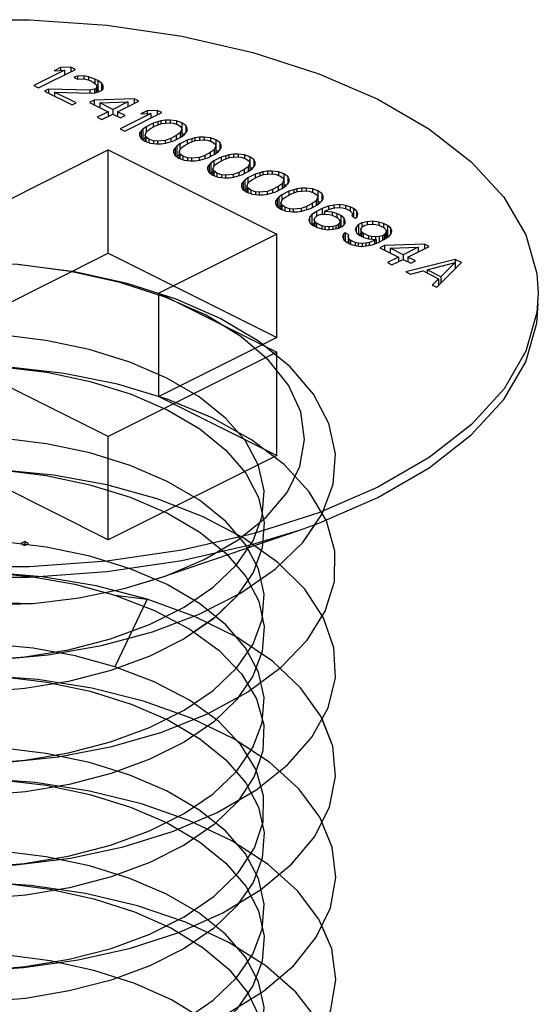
# Paper-space layout '005_EXP_CORICANT_PE_DRAWING_3_1' of a CAD drawing. Header units: millimetres. Extents: x 6 to 413, y 7 to 290.
# Tile 319 of 362: x 222.984 to 223.376, y 247.269 to 248.012. Entities that reach past the tile are written whole.
import ezdxf

# ---------------------------------------------------------------- set-up
doc = ezdxf.new("R2010")
doc.units = ezdxf.units.MM
doc.header["$LTSCALE"] = 23.1
doc.layers.get('0').update_dxf_attribs({"linetype": 'CONTINUOUS'})
doc.layers.add('124100000694A_M3X4P5_C_NI_BL158', color=7, linetype='CONTINUOUS')

# ---------------------------------------------------------------- blocks, each defined once
blk = doc.blocks.new('124100000694A_M3X4P5_C_NI_BL158', base_point=(222.96167, 247.50686))
at = {"layer": '124100000694A_M3X4P5_C_NI_BL158', "color": 7, "linetype": 'Continuous'}
for p, q in [((223.01768, 247.97432), (222.99444, 247.9627)), ((222.99794, 247.96095), (223.02594, 247.97495)), ((223.01477, 247.97636), (223.01001, 247.97398)), ((223.01001, 247.97398), (223.01768, 247.97432)), ((223.02244, 247.9767), (223.01477, 247.97636)), ((223.01477, 247.97636), (223.01477, 247.97419)), ((223.01768, 247.97432), (223.01768, 247.97082)), ((223.02244, 247.9767), (223.02244, 247.9732)), ((223.02594, 247.97495), (223.02244, 247.9767)), ((223.02761, 247.96995), (223.02464, 247.96905)), ((223.03232, 247.96997), (223.02761, 247.96995)), ((223.02761, 247.96995), (223.02761, 247.96759)), ((223.03232, 247.96997), (223.03232, 247.96762)), ((223.03585, 247.9694), (223.03232, 247.96997)), ((222.99444, 247.9627), (222.99794, 247.96095)), ((223.02464, 247.96905), (223.02756, 247.96759)), ((223.02756, 247.96759), (223.03051, 247.9679)), ((223.03051, 247.9679), (223.03345, 247.96762)), ((223.03345, 247.96762), (223.03697, 247.96646)), ((223.03585, 247.9694), (223.03585, 247.96683)), ((223.04053, 247.96766), (223.03585, 247.9694)), ((223.03697, 247.96646), (223.0393, 247.96529)), ((223.0393, 247.96529), (223.04162, 247.96354)), ((223.04053, 247.96766), (223.04053, 247.96436)), ((223.04286, 247.96649), (223.04053, 247.96766)), ((223.04162, 247.96354), (223.04218, 247.96206)), ((223.04286, 247.96649), (223.04286, 247.9587)), ((223.04577, 247.96444), (223.04286, 247.96649)), ((223.04577, 247.96444), (223.04577, 247.95942)), ((223.04691, 247.96268), (223.04577, 247.96444)), ((223.04686, 247.96032), (223.04691, 247.96268)), ((223.00559, 247.9601), (223.00261, 247.95861)), ((223.00261, 247.95861), (223.02361, 247.94811)), ((223.00559, 247.9601), (223.00559, 247.95712)), ((223.03682, 247.95938), (223.00559, 247.9601)), ((223.01026, 247.95777), (223.01026, 247.95479)), ((223.02659, 247.9496), (223.01026, 247.95777)), ((223.01026, 247.95777), (223.03795, 247.95703)), ((223.04037, 247.95999), (223.03682, 247.95938)), ((223.03682, 247.95938), (223.03682, 247.95703)), ((223.03795, 247.95703), (223.0409, 247.95734)), ((223.04156, 247.96059), (223.04037, 247.95999)), ((223.04037, 247.95999), (223.04037, 247.95734)), ((223.0409, 247.95734), (223.04387, 247.95824)), ((223.04218, 247.96206), (223.04156, 247.96059)), ((223.04156, 247.96059), (223.04156, 247.95754)), ((223.04218, 247.96206), (223.04218, 247.95773)), ((223.04286, 247.9587), (223.04218, 247.95904)), ((223.04361, 247.95817), (223.04286, 247.9587)), ((223.04387, 247.95824), (223.04506, 247.95884)), ((223.04506, 247.95884), (223.04686, 247.96032)), ((223.02361, 247.94811), (223.02659, 247.9496)), ((223.04019, 247.95174), (223.03662, 247.94995)), ((223.03662, 247.94995), (223.05062, 247.94295)), ((223.07028, 247.95278), (223.04019, 247.95174)), ((223.04019, 247.95174), (223.04019, 247.94816)), ((223.04428, 247.9497), (223.06551, 247.9504)), ((223.04428, 247.9497), (223.04428, 247.94612)), ((223.05419, 247.94474), (223.04428, 247.9497)), ((223.06551, 247.9504), (223.05419, 247.94474)), ((223.05769, 247.94299), (223.07378, 247.95103)), ((223.06551, 247.9504), (223.06551, 247.9469)), ((223.07028, 247.95278), (223.07028, 247.94928)), ((223.07378, 247.95103), (223.07028, 247.95278)), ((223.05062, 247.94295), (223.04228, 247.93878)), ((223.04578, 247.93703), (223.05412, 247.9412)), ((223.05062, 247.94295), (223.05062, 247.93945)), ((223.05412, 247.9412), (223.05995, 247.93828)), ((223.05419, 247.94474), (223.05419, 247.9412)), ((223.05769, 247.94299), (223.05769, 247.93941)), ((223.06353, 247.94007), (223.05769, 247.94299)), ((223.08301, 247.94165), (223.05978, 247.93003)), ((223.05995, 247.93828), (223.06353, 247.94007)), ((223.06328, 247.92828), (223.09128, 247.94228)), ((223.08011, 247.9437), (223.07534, 247.94131)), ((223.07534, 247.94131), (223.08301, 247.94165)), ((223.08778, 247.94403), (223.08011, 247.9437)), ((223.08011, 247.9437), (223.08011, 247.94152)), ((223.08301, 247.94165), (223.08301, 247.93815)), ((223.08778, 247.94403), (223.08778, 247.94053)), ((223.09128, 247.94228), (223.08778, 247.94403)), ((223.04228, 247.93878), (223.04578, 247.93703)), ((223.08463, 247.93429), (223.07927, 247.93161)), ((223.08278, 247.93045), (223.08695, 247.93253)), ((223.08819, 247.93548), (223.08463, 247.93429)), ((223.08463, 247.93429), (223.08463, 247.93137)), ((223.08695, 247.93253), (223.09111, 247.93403)), ((223.09056, 247.93609), (223.08819, 247.93548)), ((223.08819, 247.93548), (223.08819, 247.93298)), ((223.09411, 247.93669), (223.09056, 247.93609)), ((223.09056, 247.93609), (223.09056, 247.93383)), ((223.09111, 247.93403), (223.09702, 247.93465)), ((223.09765, 247.93671), (223.09411, 247.93669)), ((223.09411, 247.93669), (223.09411, 247.93434)), ((223.09702, 247.93465), (223.09996, 247.93437)), ((223.09765, 247.93671), (223.09765, 247.93465)), ((223.10235, 247.93615), (223.09765, 247.93671)), ((223.09996, 247.93437), (223.10347, 247.93321)), ((223.10235, 247.93615), (223.10235, 247.93358)), ((223.10645, 247.9347), (223.10235, 247.93615)), ((223.10347, 247.93321), (223.10579, 247.93145)), ((223.10645, 247.9347), (223.10645, 247.9269)), ((223.10935, 247.93265), (223.10645, 247.9347)), ((223.10935, 247.93265), (223.10935, 247.92693)), ((223.11048, 247.9303), (223.10935, 247.93265)), ((223.05978, 247.93003), (223.06328, 247.92828)), ((223.07445, 247.92686), (223.07441, 247.9251)), ((223.07441, 247.9251), (223.07554, 247.92274)), ((223.07567, 247.92864), (223.07445, 247.92686)), ((223.07445, 247.92686), (223.07445, 247.9251)), ((223.07687, 247.92982), (223.07567, 247.92864)), ((223.07567, 247.92864), (223.07567, 247.92274)), ((223.07927, 247.93161), (223.07687, 247.92982)), ((223.07687, 247.92982), (223.07687, 247.92203)), ((223.07855, 247.92541), (223.07979, 247.92837)), ((223.07855, 247.92541), (223.07855, 247.9207)), ((223.0791, 247.92394), (223.07855, 247.92541)), ((223.07927, 247.93161), (223.07927, 247.92713)), ((223.07979, 247.92837), (223.08278, 247.93045)), ((223.10511, 247.92703), (223.10212, 247.92495)), ((223.10635, 247.92998), (223.10511, 247.92703)), ((223.10511, 247.92703), (223.10511, 247.92353)), ((223.10563, 247.92379), (223.10802, 247.92557)), ((223.10579, 247.93145), (223.10635, 247.92998)), ((223.10635, 247.92998), (223.10635, 247.92432)), ((223.10813, 247.92572), (223.10645, 247.9269)), ((223.10802, 247.92557), (223.10923, 247.92675)), ((223.10923, 247.92675), (223.11045, 247.92853)), ((223.11045, 247.92853), (223.11048, 247.9303)), ((223.07554, 247.92274), (223.07845, 247.9207)), ((223.07687, 247.92203), (223.07674, 247.9219)), ((223.07855, 247.92328), (223.07687, 247.92203)), ((223.07845, 247.9207), (223.08254, 247.91924)), ((223.0791, 247.92394), (223.0791, 247.92046)), ((223.08143, 247.92219), (223.0791, 247.92394)), ((223.08143, 247.92219), (223.08143, 247.91964)), ((223.08494, 247.92102), (223.08143, 247.92219)), ((223.08254, 247.91924), (223.08725, 247.91868)), ((223.08494, 247.92102), (223.08494, 247.91896)), ((223.08788, 247.92075), (223.08494, 247.92102)), ((223.08725, 247.91868), (223.09078, 247.9187)), ((223.09379, 247.92137), (223.08788, 247.92075)), ((223.08788, 247.92075), (223.08788, 247.91868)), ((223.09078, 247.9187), (223.09433, 247.91931)), ((223.09795, 247.92286), (223.09379, 247.92137)), ((223.09379, 247.92137), (223.09379, 247.91931)), ((223.09433, 247.91931), (223.09671, 247.91991)), ((223.09671, 247.91991), (223.10027, 247.92111)), ((223.10212, 247.92495), (223.09795, 247.92286)), ((223.09795, 247.92286), (223.09795, 247.92032)), ((223.10027, 247.92111), (223.10563, 247.92379)), ((223.10212, 247.92495), (223.10212, 247.92203)), ((223.10493, 247.91877), (223.10254, 247.91699)), ((223.1103, 247.92145), (223.10493, 247.91877)), ((223.10493, 247.91877), (223.10493, 247.91429)), ((223.10546, 247.91553), (223.10845, 247.91761)), ((223.10845, 247.91761), (223.11262, 247.9197)), ((223.11386, 247.92265), (223.1103, 247.92145)), ((223.1103, 247.92145), (223.1103, 247.91854)), ((223.11262, 247.9197), (223.11678, 247.92119)), ((223.11623, 247.92325), (223.11386, 247.92265)), ((223.11386, 247.92265), (223.11386, 247.92014)), ((223.11978, 247.92386), (223.11623, 247.92325)), ((223.11623, 247.92325), (223.11623, 247.921)), ((223.11678, 247.92119), (223.12268, 247.92181)), ((223.12332, 247.92388), (223.11978, 247.92386)), ((223.11978, 247.92386), (223.11978, 247.92151)), ((223.12268, 247.92181), (223.12563, 247.92153)), ((223.12332, 247.92388), (223.12332, 247.92181)), ((223.12802, 247.92331), (223.12332, 247.92388)), ((223.12563, 247.92153), (223.12914, 247.92037)), ((223.12802, 247.92331), (223.12802, 247.92074)), ((223.13212, 247.92186), (223.12802, 247.92331)), ((223.12914, 247.92037), (223.13146, 247.91862)), ((223.13146, 247.91862), (223.13202, 247.91715)), ((223.13212, 247.92186), (223.13212, 247.91407)), ((223.13502, 247.91981), (223.13212, 247.92186)), ((223.13502, 247.91981), (223.13502, 247.9141)), ((223.13615, 247.91746), (223.13502, 247.91981)), ((222.96167, 247.86962), (223.05076, 247.91417)), ((223.05076, 247.83623), (223.05076, 247.91417)), ((223.05076, 247.91417), (223.17804, 247.85053)), ((223.10012, 247.91403), (223.10008, 247.91226)), ((223.10008, 247.91226), (223.10121, 247.90991)), ((223.10133, 247.91581), (223.10012, 247.91403)), ((223.10012, 247.91403), (223.10012, 247.91226)), ((223.10254, 247.91699), (223.10133, 247.91581)), ((223.10133, 247.91581), (223.10133, 247.90991)), ((223.10254, 247.91699), (223.10254, 247.9092)), ((223.10421, 247.91044), (223.10254, 247.9092)), ((223.10421, 247.91258), (223.10546, 247.91553)), ((223.10421, 247.91258), (223.10421, 247.90786)), ((223.10477, 247.91111), (223.10421, 247.91258)), ((223.10477, 247.91111), (223.10477, 247.90763)), ((223.10709, 247.90935), (223.10477, 247.91111)), ((223.12778, 247.91211), (223.12361, 247.91003)), ((223.12594, 247.90827), (223.1313, 247.91095)), ((223.13078, 247.91419), (223.12778, 247.91211)), ((223.12778, 247.91211), (223.12778, 247.9092)), ((223.13202, 247.91715), (223.13078, 247.91419)), ((223.13078, 247.91419), (223.13078, 247.91069)), ((223.1313, 247.91095), (223.13369, 247.91273)), ((223.13202, 247.91715), (223.13202, 247.91149)), ((223.1338, 247.91288), (223.13212, 247.91407)), ((223.13369, 247.91273), (223.1349, 247.91392)), ((223.1349, 247.91392), (223.13611, 247.91569)), ((223.13611, 247.91569), (223.13615, 247.91746)), ((223.1419, 247.91042), (223.13953, 247.90982)), ((223.14545, 247.91103), (223.1419, 247.91042)), ((223.1419, 247.91042), (223.1419, 247.90816)), ((223.14898, 247.91105), (223.14545, 247.91103)), ((223.14545, 247.91103), (223.14545, 247.90867)), ((223.14898, 247.91105), (223.14898, 247.90898)), ((223.15369, 247.91048), (223.14898, 247.91105)), ((223.15369, 247.91048), (223.15369, 247.90791)), ((223.15778, 247.90903), (223.15369, 247.91048)), ((223.10121, 247.90991), (223.10412, 247.90786)), ((223.10254, 247.9092), (223.10241, 247.90907)), ((223.10412, 247.90786), (223.10821, 247.90641)), ((223.10709, 247.90935), (223.10709, 247.90681)), ((223.11061, 247.90819), (223.10709, 247.90935)), ((223.10821, 247.90641), (223.11292, 247.90584)), ((223.11061, 247.90819), (223.11061, 247.90612)), ((223.11355, 247.90791), (223.11061, 247.90819)), ((223.11292, 247.90584), (223.11645, 247.90586)), ((223.11946, 247.90853), (223.11355, 247.90791)), ((223.11355, 247.90791), (223.11355, 247.90584)), ((223.11645, 247.90586), (223.12, 247.90647)), ((223.12361, 247.91003), (223.11946, 247.90853)), ((223.11946, 247.90853), (223.11946, 247.90647)), ((223.12, 247.90647), (223.12237, 247.90707)), ((223.12237, 247.90707), (223.12594, 247.90827)), ((223.12361, 247.91003), (223.12361, 247.90749)), ((223.127, 247.90297), (223.12579, 247.9012)), ((223.12821, 247.90416), (223.127, 247.90297)), ((223.127, 247.90297), (223.127, 247.89708)), ((223.1306, 247.90594), (223.12821, 247.90416)), ((223.12821, 247.90416), (223.12821, 247.89636)), ((223.12988, 247.89974), (223.13112, 247.9027)), ((223.13596, 247.90862), (223.1306, 247.90594)), ((223.1306, 247.90594), (223.1306, 247.90146)), ((223.13112, 247.9027), (223.13411, 247.90478)), ((223.13411, 247.90478), (223.13829, 247.90686)), ((223.13953, 247.90982), (223.13596, 247.90862)), ((223.13596, 247.90862), (223.13596, 247.9057)), ((223.13829, 247.90686), (223.14244, 247.90836)), ((223.13953, 247.90982), (223.13953, 247.90731)), ((223.14244, 247.90836), (223.14835, 247.90898)), ((223.14835, 247.90898), (223.15129, 247.9087)), ((223.15129, 247.9087), (223.15481, 247.90754)), ((223.15481, 247.90754), (223.15713, 247.90578)), ((223.15769, 247.90431), (223.15644, 247.90136)), ((223.15713, 247.90578), (223.15769, 247.90431)), ((223.15769, 247.90431), (223.15769, 247.89865)), ((223.15778, 247.90903), (223.15778, 247.90123)), ((223.16069, 247.90698), (223.15778, 247.90903)), ((223.16056, 247.90108), (223.16178, 247.90286)), ((223.16069, 247.90698), (223.16069, 247.90127)), ((223.16182, 247.90463), (223.16069, 247.90698)), ((223.16178, 247.90286), (223.16182, 247.90463)), ((223.12579, 247.9012), (223.12575, 247.89943)), ((223.12575, 247.89943), (223.12688, 247.89708)), ((223.12579, 247.9012), (223.12579, 247.89943)), ((223.12688, 247.89708), (223.12978, 247.89503)), ((223.12821, 247.89636), (223.12807, 247.89623)), ((223.12988, 247.89761), (223.12821, 247.89636)), ((223.12988, 247.89974), (223.12988, 247.89503)), ((223.13044, 247.89827), (223.12988, 247.89974)), ((223.13044, 247.89827), (223.13044, 247.89479)), ((223.13276, 247.89652), (223.13044, 247.89827)), ((223.13276, 247.89652), (223.13276, 247.89397)), ((223.13627, 247.89536), (223.13276, 247.89652)), ((223.13627, 247.89536), (223.13627, 247.89329)), ((223.13922, 247.89508), (223.13627, 247.89536)), ((223.14512, 247.8957), (223.13922, 247.89508)), ((223.14928, 247.89719), (223.14512, 247.8957)), ((223.14512, 247.8957), (223.14512, 247.89364)), ((223.14804, 247.89424), (223.1516, 247.89544)), ((223.15345, 247.89928), (223.14928, 247.89719)), ((223.14928, 247.89719), (223.14928, 247.89466)), ((223.1516, 247.89544), (223.15697, 247.89812)), ((223.15644, 247.90136), (223.15345, 247.89928)), ((223.15345, 247.89928), (223.15345, 247.89636)), ((223.16163, 247.89578), (223.15627, 247.8931)), ((223.15644, 247.90136), (223.15644, 247.89786)), ((223.15697, 247.89812), (223.15936, 247.8999)), ((223.15947, 247.90005), (223.15778, 247.90123)), ((223.15936, 247.8999), (223.16056, 247.90108)), ((223.16519, 247.89698), (223.16163, 247.89578)), ((223.16163, 247.89578), (223.16163, 247.89287)), ((223.16395, 247.89403), (223.16811, 247.89552)), ((223.16757, 247.89758), (223.16519, 247.89698)), ((223.16519, 247.89698), (223.16519, 247.89448)), ((223.17111, 247.89819), (223.16757, 247.89758)), ((223.16757, 247.89758), (223.16757, 247.89533)), ((223.16811, 247.89552), (223.17402, 247.89614)), ((223.17465, 247.89821), (223.17111, 247.89819)), ((223.17111, 247.89819), (223.17111, 247.89584)), ((223.17402, 247.89614), (223.17696, 247.89587)), ((223.17465, 247.89821), (223.17465, 247.89614)), ((223.17936, 247.89765), (223.17465, 247.89821)), ((223.17696, 247.89587), (223.18047, 247.89471)), ((223.17936, 247.89765), (223.17936, 247.89507)), ((223.18345, 247.89619), (223.17936, 247.89765)), ((223.18345, 247.89619), (223.18345, 247.8884)), ((223.18636, 247.89415), (223.18345, 247.89619)), ((223.12978, 247.89503), (223.13388, 247.89358)), ((223.13388, 247.89358), (223.13858, 247.89301)), ((223.13858, 247.89301), (223.14212, 247.89303)), ((223.13922, 247.89508), (223.13922, 247.89301)), ((223.14212, 247.89303), (223.14567, 247.89364)), ((223.14567, 247.89364), (223.14804, 247.89424)), ((223.15145, 247.88836), (223.15142, 247.88659)), ((223.15267, 247.89014), (223.15145, 247.88836)), ((223.15145, 247.88836), (223.15145, 247.88659)), ((223.15387, 247.89132), (223.15267, 247.89014)), ((223.15267, 247.89014), (223.15267, 247.88424)), ((223.15627, 247.8931), (223.15387, 247.89132)), ((223.15387, 247.89132), (223.15387, 247.88353)), ((223.15555, 247.88691), (223.15679, 247.88986)), ((223.15627, 247.8931), (223.15627, 247.88862)), ((223.15679, 247.88986), (223.15978, 247.89194)), ((223.15978, 247.89194), (223.16395, 247.89403)), ((223.18211, 247.88852), (223.17912, 247.88644)), ((223.18047, 247.89471), (223.18279, 247.89295)), ((223.18335, 247.89148), (223.18211, 247.88852)), ((223.18211, 247.88852), (223.18211, 247.88502)), ((223.18279, 247.89295), (223.18335, 247.89148)), ((223.18335, 247.89148), (223.18335, 247.88582)), ((223.18513, 247.88721), (223.18345, 247.8884)), ((223.18503, 247.88707), (223.18623, 247.88825)), ((223.18623, 247.88825), (223.18745, 247.89003)), ((223.18636, 247.89415), (223.18636, 247.88843)), ((223.18749, 247.89179), (223.18636, 247.89415)), ((223.18745, 247.89003), (223.18749, 247.89179)), ((223.15142, 247.88659), (223.15255, 247.88424)), ((223.15255, 247.88424), (223.15545, 247.88219)), ((223.15387, 247.88353), (223.15374, 247.8834)), ((223.15555, 247.88477), (223.15387, 247.88353)), ((223.15545, 247.88219), (223.15955, 247.88074)), ((223.15555, 247.88691), (223.15555, 247.88219)), ((223.15611, 247.88544), (223.15555, 247.88691)), ((223.15611, 247.88544), (223.15611, 247.88196)), ((223.15843, 247.88368), (223.15611, 247.88544)), ((223.15843, 247.88368), (223.15843, 247.88114)), ((223.16194, 247.88252), (223.15843, 247.88368)), ((223.15955, 247.88074), (223.16425, 247.88018)), ((223.16194, 247.88252), (223.16194, 247.88045)), ((223.16488, 247.88224), (223.16194, 247.88252)), ((223.17079, 247.88286), (223.16488, 247.88224)), ((223.16488, 247.88224), (223.16488, 247.88018)), ((223.16779, 247.8802), (223.17134, 247.8808)), ((223.17495, 247.88436), (223.17079, 247.88286)), ((223.17079, 247.88286), (223.17079, 247.8808)), ((223.17134, 247.8808), (223.17371, 247.88141)), ((223.17371, 247.88141), (223.17727, 247.8826)), ((223.17912, 247.88644), (223.17495, 247.88436)), ((223.17495, 247.88436), (223.17495, 247.88182)), ((223.17727, 247.8826), (223.18263, 247.88528)), ((223.17912, 247.88644), (223.17912, 247.88353)), ((223.1873, 247.88295), (223.18194, 247.88027)), ((223.18263, 247.88528), (223.18503, 247.88707)), ((223.18545, 247.87911), (223.18962, 247.88119)), ((223.19086, 247.88415), (223.1873, 247.88295)), ((223.1873, 247.88295), (223.1873, 247.88003)), ((223.18962, 247.88119), (223.19378, 247.88269)), ((223.19323, 247.88475), (223.19086, 247.88415)), ((223.19086, 247.88415), (223.19086, 247.88164)), ((223.19678, 247.88536), (223.19323, 247.88475)), ((223.19323, 247.88475), (223.19323, 247.88249)), ((223.19378, 247.88269), (223.19969, 247.88331)), ((223.20032, 247.88538), (223.19678, 247.88536)), ((223.19678, 247.88536), (223.19678, 247.88301)), ((223.19969, 247.88331), (223.20263, 247.88303)), ((223.20032, 247.88538), (223.20032, 247.88331)), ((223.20502, 247.88481), (223.20032, 247.88538)), ((223.20263, 247.88303), (223.20614, 247.88187)), ((223.20502, 247.88481), (223.20502, 247.88224)), ((223.20912, 247.88336), (223.20502, 247.88481)), ((223.20614, 247.88187), (223.20846, 247.88011)), ((223.20912, 247.88336), (223.20912, 247.87557)), ((223.21202, 247.88131), (223.20912, 247.88336)), ((223.21202, 247.88131), (223.21202, 247.8756)), ((223.21315, 247.87896), (223.21202, 247.88131)), ((223.16425, 247.88018), (223.16779, 247.8802)), ((223.17712, 247.87553), (223.17709, 247.87376)), ((223.17709, 247.87376), (223.17821, 247.87141)), ((223.17834, 247.8773), (223.17712, 247.87553)), ((223.17712, 247.87553), (223.17712, 247.87376)), ((223.17954, 247.87849), (223.17834, 247.8773)), ((223.17834, 247.8773), (223.17834, 247.87141)), ((223.18194, 247.88027), (223.17954, 247.87849)), ((223.17954, 247.87849), (223.17954, 247.87069)), ((223.18122, 247.87408), (223.18246, 247.87703)), ((223.18122, 247.87408), (223.18122, 247.86936)), ((223.18178, 247.87261), (223.18122, 247.87408)), ((223.18194, 247.88027), (223.18194, 247.87579)), ((223.18246, 247.87703), (223.18545, 247.87911)), ((223.20479, 247.87361), (223.20062, 247.87153)), ((223.20778, 247.87569), (223.20479, 247.87361)), ((223.20479, 247.87361), (223.20479, 247.87069)), ((223.20902, 247.87864), (223.20778, 247.87569)), ((223.20778, 247.87569), (223.20778, 247.87219)), ((223.2083, 247.87245), (223.2107, 247.87423)), ((223.20846, 247.88011), (223.20902, 247.87864)), ((223.20902, 247.87864), (223.20902, 247.87299)), ((223.2108, 247.87438), (223.20912, 247.87557)), ((223.2107, 247.87423), (223.2119, 247.87542)), ((223.2119, 247.87542), (223.21312, 247.87719)), ((223.21312, 247.87719), (223.21315, 247.87896)), ((223.17821, 247.87141), (223.18112, 247.86936)), ((223.17954, 247.87069), (223.17941, 247.87056)), ((223.18122, 247.87194), (223.17954, 247.87069)), ((223.18112, 247.86936), (223.18521, 247.86791)), ((223.18178, 247.87261), (223.18178, 247.86913)), ((223.1841, 247.87085), (223.18178, 247.87261)), ((223.1841, 247.87085), (223.1841, 247.8683)), ((223.18761, 247.86969), (223.1841, 247.87085)), ((223.18521, 247.86791), (223.18992, 247.86734)), ((223.18761, 247.86969), (223.18761, 247.86762)), ((223.19055, 247.86941), (223.18761, 247.86969)), ((223.18992, 247.86734), (223.19346, 247.86736)), ((223.19646, 247.87003), (223.19055, 247.86941)), ((223.19055, 247.86941), (223.19055, 247.86734)), ((223.19346, 247.86736), (223.19701, 247.86797)), ((223.20062, 247.87153), (223.19646, 247.87003)), ((223.19646, 247.87003), (223.19646, 247.86797)), ((223.19701, 247.86797), (223.19938, 247.86857)), ((223.19938, 247.86857), (223.20294, 247.86977)), ((223.20062, 247.87153), (223.20062, 247.86899)), ((223.20294, 247.86977), (223.2083, 247.87245)), ((223.2082, 247.86773), (223.20461, 247.86536)), ((223.21237, 247.86982), (223.2082, 247.86773)), ((223.2082, 247.86773), (223.2082, 247.8642)), ((223.20991, 247.86509), (223.21229, 247.86569)), ((223.21229, 247.86569), (223.21464, 247.8657)), ((223.21713, 247.87161), (223.21237, 247.86982)), ((223.21237, 247.86982), (223.21237, 247.86569)), ((223.2141, 247.86776), (223.21529, 247.86836)), ((223.2141, 247.86776), (223.2141, 247.8657)), ((223.21998, 247.86721), (223.2141, 247.86776)), ((223.21464, 247.8657), (223.21759, 247.86543)), ((223.21529, 247.86836), (223.21945, 247.86986)), ((223.22127, 247.87252), (223.21713, 247.87161)), ((223.21713, 247.87161), (223.21713, 247.86902)), ((223.21945, 247.86986), (223.22182, 247.87046)), ((223.21998, 247.86721), (223.21998, 247.86485)), ((223.22349, 247.86605), (223.21998, 247.86721)), ((223.2254, 247.87284), (223.22127, 247.87252)), ((223.22127, 247.87252), (223.22127, 247.87046)), ((223.22182, 247.87046), (223.22477, 247.87077)), ((223.22349, 247.86605), (223.22349, 247.86307)), ((223.22641, 247.86459), (223.22349, 247.86605)), ((223.22477, 247.87077), (223.22771, 247.87049)), ((223.2254, 247.87284), (223.2254, 247.87077)), ((223.23011, 247.87227), (223.2254, 247.87284)), ((223.22771, 247.87049), (223.23006, 247.86991)), ((223.23006, 247.86991), (223.23356, 247.86816)), ((223.23011, 247.87227), (223.23011, 247.86991)), ((223.23362, 247.87111), (223.23011, 247.87227)), ((223.23356, 247.86816), (223.23471, 247.86699)), ((223.23362, 247.87111), (223.23362, 247.86816)), ((223.23596, 247.86994), (223.23362, 247.87111)), ((223.23471, 247.86699), (223.23527, 247.86552)), ((223.23596, 247.86994), (223.23596, 247.86339)), ((223.23828, 247.86819), (223.23596, 247.86994)), ((223.23828, 247.86819), (223.23828, 247.86328)), ((223.23941, 247.86583), (223.23828, 247.86819)), ((223.23877, 247.86377), (223.23941, 247.86583)), ((223.2028, 247.86328), (223.20217, 247.86122)), ((223.20217, 247.86122), (223.2033, 247.85887)), ((223.20461, 247.86536), (223.2028, 247.86328)), ((223.2028, 247.86328), (223.2028, 247.8599)), ((223.2033, 247.85887), (223.20562, 247.85711)), ((223.20461, 247.86536), (223.20461, 247.85787)), ((223.2063, 247.85868), (223.20483, 247.85771)), ((223.2063, 247.86153), (223.20692, 247.86301)), ((223.2063, 247.86153), (223.2063, 247.85677)), ((223.20686, 247.86006), (223.2063, 247.86153)), ((223.20686, 247.86006), (223.20686, 247.85649)), ((223.20802, 247.85889), (223.20686, 247.86006)), ((223.20692, 247.86301), (223.20813, 247.8642)), ((223.20802, 247.85889), (223.20802, 247.85591)), ((223.2121, 247.85685), (223.20802, 247.85889)), ((223.20813, 247.8642), (223.20991, 247.86509)), ((223.21759, 247.86543), (223.21993, 247.86485)), ((223.21993, 247.86485), (223.22401, 247.86281)), ((223.22401, 247.86281), (223.22517, 247.86163)), ((223.2257, 247.85898), (223.2245, 247.8578)), ((223.22517, 247.86163), (223.22573, 247.86016)), ((223.22573, 247.86016), (223.2257, 247.85898)), ((223.2257, 247.85898), (223.2257, 247.85548)), ((223.22641, 247.86459), (223.22641, 247.85679)), ((223.22873, 247.86283), (223.22641, 247.86459)), ((223.22801, 247.85664), (223.22982, 247.85871)), ((223.22873, 247.86283), (223.22873, 247.85746)), ((223.22986, 247.86048), (223.22873, 247.86283)), ((223.22982, 247.85871), (223.22986, 247.86048)), ((223.23527, 247.86552), (223.23465, 247.86404)), ((223.23465, 247.86404), (223.23757, 247.86258)), ((223.23527, 247.86552), (223.23527, 247.86373)), ((223.23757, 247.86258), (223.23877, 247.86377)), ((223.24221, 247.85907), (223.23983, 247.85788)), ((223.24636, 247.85998), (223.24221, 247.85907)), ((223.24221, 247.85907), (223.24221, 247.85553)), ((223.25049, 247.86029), (223.24636, 247.85998)), ((223.24636, 247.85998), (223.24636, 247.85792)), ((223.2469, 247.85792), (223.24986, 247.85823)), ((223.24986, 247.85823), (223.2528, 247.85795)), ((223.25049, 247.86029), (223.25049, 247.85823)), ((223.25519, 247.85973), (223.25049, 247.86029)), ((223.25519, 247.85973), (223.25519, 247.85737)), ((223.25871, 247.85857), (223.25519, 247.85973)), ((223.25871, 247.85857), (223.25871, 247.85559)), ((223.26162, 247.85711), (223.25871, 247.85857)), ((223.20562, 247.85711), (223.20854, 247.85565)), ((223.20854, 247.85565), (223.21205, 247.85449)), ((223.21205, 247.85449), (223.21675, 247.85393)), ((223.2121, 247.85685), (223.2121, 247.85449)), ((223.21445, 247.85627), (223.2121, 247.85685)), ((223.21445, 247.85627), (223.21445, 247.8542)), ((223.21739, 247.85599), (223.21445, 247.85627)), ((223.21675, 247.85393), (223.22089, 247.85424)), ((223.22034, 247.8563), (223.21739, 247.85599)), ((223.21739, 247.85599), (223.21739, 247.85393)), ((223.22271, 247.8569), (223.22034, 247.8563)), ((223.22034, 247.8563), (223.22034, 247.85424)), ((223.22089, 247.85424), (223.22503, 247.85515)), ((223.2245, 247.8578), (223.22271, 247.8569)), ((223.22271, 247.8569), (223.22271, 247.85464)), ((223.2245, 247.8578), (223.2245, 247.85515)), ((223.22503, 247.85515), (223.22801, 247.85664)), ((223.22641, 247.85679), (223.22573, 247.85713)), ((223.22717, 247.85622), (223.22641, 247.85679)), ((223.22967, 247.85164), (223.22847, 247.85045)), ((223.22967, 247.85164), (223.22967, 247.8455)), ((223.23259, 247.85018), (223.22967, 247.85164)), ((223.23802, 247.85581), (223.23738, 247.85374)), ((223.23738, 247.85374), (223.23851, 247.85139)), ((223.23983, 247.85788), (223.23802, 247.85581)), ((223.23802, 247.85581), (223.23802, 247.85242)), ((223.23851, 247.85139), (223.24083, 247.84963)), ((223.23983, 247.85788), (223.23983, 247.85039)), ((223.24152, 247.85093), (223.24007, 247.85021)), ((223.24152, 247.85406), (223.24214, 247.85553)), ((223.24152, 247.85406), (223.24152, 247.84929)), ((223.24207, 247.85259), (223.24152, 247.85406)), ((223.24207, 247.85259), (223.24207, 247.84901)), ((223.24323, 247.85141), (223.24207, 247.85259)), ((223.24214, 247.85553), (223.24334, 247.85672)), ((223.24323, 247.85141), (223.24323, 247.84843)), ((223.24731, 247.84937), (223.24323, 247.85141)), ((223.24334, 247.85672), (223.24453, 247.85731)), ((223.24453, 247.85731), (223.2469, 247.85792)), ((223.2528, 247.85795), (223.25514, 247.85737)), ((223.25514, 247.85737), (223.25923, 247.85533)), ((223.26032, 247.85121), (223.25912, 247.85002)), ((223.25923, 247.85533), (223.26038, 247.85416)), ((223.26094, 247.85268), (223.26032, 247.85121)), ((223.26032, 247.85121), (223.26032, 247.84733)), ((223.26038, 247.85416), (223.26094, 247.85268)), ((223.26094, 247.85268), (223.26094, 247.84774)), ((223.26162, 247.85711), (223.26162, 247.84931)), ((223.26394, 247.85535), (223.26162, 247.85711)), ((223.26263, 247.84886), (223.26444, 247.85093)), ((223.26394, 247.85535), (223.26394, 247.85037)), ((223.26507, 247.853), (223.26394, 247.85535)), ((223.26444, 247.85093), (223.26507, 247.853)), ((223.17804, 247.85053), (223.08895, 247.80599)), ((223.22847, 247.85045), (223.22784, 247.84838)), ((223.22784, 247.84838), (223.22897, 247.84603)), ((223.22847, 247.85045), (223.22847, 247.84707)), ((223.22897, 247.84603), (223.23129, 247.84428)), ((223.23129, 247.84428), (223.23362, 247.84311)), ((223.23197, 247.8487), (223.23259, 247.85018)), ((223.23197, 247.8487), (223.23197, 247.84393)), ((223.23253, 247.84723), (223.23197, 247.8487)), ((223.23253, 247.84723), (223.23253, 247.84365)), ((223.23368, 247.84606), (223.23253, 247.84723)), ((223.23368, 247.84606), (223.23368, 247.84311)), ((223.23718, 247.84431), (223.23368, 247.84606)), ((223.23718, 247.84431), (223.23718, 247.84195)), ((223.23953, 247.84373), (223.23718, 247.84431)), ((223.23953, 247.84373), (223.23953, 247.84166)), ((223.24247, 247.84345), (223.23953, 247.84373)), ((223.24083, 247.84963), (223.24375, 247.84817)), ((223.24543, 247.84376), (223.24247, 247.84345)), ((223.24247, 247.84345), (223.24247, 247.84138)), ((223.24375, 247.84817), (223.24726, 247.84701)), ((223.2478, 247.84436), (223.24543, 247.84376)), ((223.24543, 247.84376), (223.24543, 247.8417)), ((223.24726, 247.84701), (223.25315, 247.84645)), ((223.24731, 247.84937), (223.24731, 247.84701)), ((223.24966, 247.84879), (223.24731, 247.84937)), ((223.25195, 247.84586), (223.2478, 247.84436)), ((223.2478, 247.84436), (223.2478, 247.8421)), ((223.24966, 247.84879), (223.24966, 247.84678)), ((223.2526, 247.84851), (223.24966, 247.84879)), ((223.25012, 247.84261), (223.25487, 247.8444)), ((223.25315, 247.84645), (223.25195, 247.84586)), ((223.25195, 247.84586), (223.25195, 247.8433)), ((223.25555, 247.84882), (223.2526, 247.84851)), ((223.2526, 247.84851), (223.2526, 247.84645)), ((223.25315, 247.84645), (223.25315, 247.84375)), ((223.25487, 247.8444), (223.25904, 247.84648)), ((223.25792, 247.84943), (223.25555, 247.84882)), ((223.25555, 247.84882), (223.25555, 247.84474)), ((223.25912, 247.85002), (223.25792, 247.84943)), ((223.25792, 247.84943), (223.25792, 247.84593)), ((223.25904, 247.84648), (223.26263, 247.84886)), ((223.25912, 247.85002), (223.25912, 247.84648)), ((223.26162, 247.84931), (223.26094, 247.84966)), ((223.26248, 247.84867), (223.26162, 247.84931)), ((222.96167, 247.79168), (223.05076, 247.83623)), ((223.05076, 247.83623), (223.1001, 247.81156)), ((223.23362, 247.84311), (223.23713, 247.84195)), ((223.23713, 247.84195), (223.24184, 247.84138)), ((223.24184, 247.84138), (223.24597, 247.8417)), ((223.24597, 247.8417), (223.25012, 247.84261)), ((223.25954, 247.84207), (223.25596, 247.84028)), ((223.25596, 247.84028), (223.26996, 247.83328)), ((223.28962, 247.84311), (223.25954, 247.84207)), ((223.25954, 247.84207), (223.25954, 247.83849)), ((223.26362, 247.84002), (223.28486, 247.84073)), ((223.26362, 247.84002), (223.26362, 247.83645)), ((223.27354, 247.83507), (223.26362, 247.84002)), ((223.28486, 247.84073), (223.27354, 247.83507)), ((223.27704, 247.83332), (223.29312, 247.84136)), ((223.28486, 247.84073), (223.28486, 247.83723)), ((223.28962, 247.84311), (223.28962, 247.83961)), ((223.29312, 247.84136), (223.28962, 247.84311)), ((223.26996, 247.83328), (223.26162, 247.82911)), ((223.26162, 247.82911), (223.26512, 247.82736)), ((223.26512, 247.82736), (223.27346, 247.83153)), ((223.26996, 247.83328), (223.26996, 247.82978)), ((223.27346, 247.83153), (223.2793, 247.82861)), ((223.27354, 247.83507), (223.27354, 247.83153)), ((223.31296, 247.83144), (223.27562, 247.82211)), ((223.27704, 247.83332), (223.27704, 247.82974)), ((223.28287, 247.8304), (223.27704, 247.83332)), ((223.2793, 247.82861), (223.28287, 247.8304)), ((223.29157, 247.82367), (223.31291, 247.82908)), ((223.29896, 247.81044), (223.31763, 247.82911)), ((223.31291, 247.82908), (223.30207, 247.81841)), ((223.31291, 247.82908), (223.31291, 247.82439)), ((223.31296, 247.83144), (223.31296, 247.82908)), ((223.31763, 247.82911), (223.31296, 247.83144)), ((223.27562, 247.82211), (223.27912, 247.82036)), ((223.27912, 247.82036), (223.28861, 247.82277)), ((223.28861, 247.82277), (223.30027, 247.81693)), ((223.29157, 247.82367), (223.29157, 247.82128)), ((223.30207, 247.81841), (223.29157, 247.82367)), ((223.30027, 247.81693), (223.29546, 247.81219)), ((223.30027, 247.81693), (223.30027, 247.81176)), ((223.30207, 247.81841), (223.30207, 247.81356)), ((223.29546, 247.81219), (223.29896, 247.81044)), ((223.08895, 247.72804), (223.08895, 247.80599)), ((223.08895, 247.80599), (223.17804, 247.76144)), ((223.17804, 247.76144), (223.05076, 247.6978)), ((223.05076, 247.6978), (222.96167, 247.74235)), ((223.08895, 247.72804), (223.1001, 247.72247)), ((223.20977, 247.63248), (223.25441, 247.65182)), ((223.19591, 247.62751), (223.20977, 247.63248)), ((223.08971, 247.59107), (223.19591, 247.62751)), ((222.98765, 247.61862), (222.98468, 247.61713)), ((222.98468, 247.61713), (222.98759, 247.61567)), ((222.98759, 247.61567), (222.99057, 247.61716)), ((222.98765, 247.61862), (222.98765, 247.61567)), ((222.99057, 247.61716), (222.98765, 247.61862)), ((223.13058, 247.56063), (223.10804, 247.54518)), ((223.13014, 247.48234), (223.10804, 247.46724)), ((223.13073, 247.40487), (223.10804, 247.38929))]:
    blk.add_line(p, q, dxfattribs=at)
for points in [[(222.66893, 247.95236), (222.71361, 247.97171), (222.76336, 247.98769), (222.81709, 247.99995), (222.87363, 248.00825), (222.93214, 248.01246), (222.99125, 248.01246), (223.0497, 248.00825), (223.10632, 247.99994), (223.16004, 247.98767), (223.20975, 247.9717), (223.2544, 247.95236), (223.29306, 247.93006), (223.32498, 247.90523), (223.34951, 247.8784), (223.36615, 247.85012), (223.37459, 247.82093), (223.37566, 247.80599)], [(223.37566, 247.80599), (223.37464, 247.79142), (223.36629, 247.76219), (223.34974, 247.73388), (223.32521, 247.70695), (223.2932, 247.68201), (223.25441, 247.65961)], [(223.25441, 247.65182), (223.29309, 247.67414), (223.32503, 247.69899), (223.34957, 247.72585), (223.36621, 247.75419), (223.37461, 247.78342), (223.37567, 247.79819)], [(223.25441, 247.65961), (223.20973, 247.64026), (223.15998, 247.62428)], [(223.17696, 247.59783), (223.19769, 247.61787), (223.20702, 247.63149)], [(223.20114, 247.54413), (223.21466, 247.56596), (223.22166, 247.58852), (223.22199, 247.61139), (223.21561, 247.63416), (223.21521, 247.63484)], [(222.72743, 247.62751), (222.76326, 247.61651), (222.81699, 247.60424), (222.87367, 247.59592), (222.93213, 247.59172), (222.9912, 247.59172), (223.04967, 247.59592), (223.10635, 247.60424), (223.16008, 247.61651), (223.19591, 247.62751)], [(223.15998, 247.62428), (223.10624, 247.61202), (223.04971, 247.60372), (222.9912, 247.59951), (222.93209, 247.59951), (222.87363, 247.60372), (222.81702, 247.61203), (222.76329, 247.6243)], [(222.9939, 247.57186), (223.02874, 247.57603), (223.06288, 247.5831), (223.08973, 247.59108)], [(223.08408, 247.55037), (223.11943, 247.56366), (223.1507, 247.57963), (223.17696, 247.59783)], [(222.83652, 247.59008), (222.85127, 247.58544), (222.88455, 247.57762), (222.92015, 247.57264), (222.95698, 247.5707), (222.9939, 247.57186)], [(223.14893, 247.57873), (223.1483, 247.57779), (223.13058, 247.56063)], [(223.20467, 247.47091), (223.21677, 247.49296), (223.22231, 247.51569), (223.22117, 247.53843), (223.21343, 247.5609), (223.21245, 247.56239)], [(222.96172, 247.52907), (223.0053, 247.53299), (223.04563, 247.54006), (223.08408, 247.55037)], [(223.10804, 247.54518), (223.08208, 247.53213), (223.05267, 247.52131), (223.0208, 247.51303)], [(223.15605, 247.50496), (223.18142, 247.52363), (223.20114, 247.54413)], [(223.0208, 247.51303), (222.98775, 247.50751), (222.95353, 247.50471), (222.91923, 247.50476), (222.88634, 247.5076)], [(223.09123, 247.47478), (223.12578, 247.48859), (223.15605, 247.50496)], [(223.14913, 247.50121), (223.14768, 247.49911), (223.13014, 247.48234)], [(223.20678, 247.39604), (223.21798, 247.41826), (223.22255, 247.44109), (223.22037, 247.46412), (223.21225, 247.48471)], [(222.96175, 247.45113), (222.97183, 247.45171), (223.01321, 247.45616), (223.05335, 247.46389), (223.09123, 247.47478)], [(223.10804, 247.46724), (223.08214, 247.45422), (223.05297, 247.44346), (223.02124, 247.43518)], [(223.16217, 247.431), (223.18626, 247.45005), (223.20467, 247.47091)], [(223.02124, 247.43518), (222.98826, 247.42964), (222.95412, 247.4268), (222.91978, 247.42679), (222.88672, 247.42961)], [(223.09923, 247.39966), (223.13291, 247.41408), (223.16217, 247.431)], [(223.14959, 247.42372), (223.1487, 247.42238), (223.13073, 247.40487)], [(223.2079, 247.31982), (223.21858, 247.34209), (223.22263, 247.36488), (223.21993, 247.38789), (223.21211, 247.40662)], [(222.96172, 247.37318), (222.98086, 247.37445), (223.02224, 247.37965), (223.06203, 247.38811), (223.09923, 247.39966)], [(223.1658, 247.35556), (223.18921, 247.37495), (223.20678, 247.39604)], [(223.10804, 247.38929), (223.08213, 247.37627), (223.05302, 247.36553), (223.02137, 247.35726), (222.98838, 247.35171), (222.9546, 247.34887), (222.92072, 247.34881), (222.88796, 247.3515)], [(223.10416, 247.32357), (223.13721, 247.33831), (223.1658, 247.35556)], [(223.14935, 247.34564), (223.14773, 247.34329), (223.1302, 247.3265), (223.10804, 247.31135)], [(222.96175, 247.29524), (222.98669, 247.29703), (223.02792, 247.3027), (223.06744, 247.31161), (223.10416, 247.32357)], [(223.20854, 247.24289), (223.21891, 247.26518), (223.22266, 247.28807), (223.21964, 247.31104), (223.21208, 247.32853)], [(223.16792, 247.27913), (223.19087, 247.29867), (223.2079, 247.31982)], [(223.10804, 247.31135), (223.08208, 247.29831), (223.05294, 247.28756), (223.02134, 247.27932), (222.98831, 247.27376), (222.95413, 247.27091), (222.91975, 247.27091), (222.88665, 247.27373)], [(223.10673, 247.24662), (223.13963, 247.26165), (223.16792, 247.27913)]]:
    blk.add_lwpolyline(points, dxfattribs=at)

psp = doc.layouts.new('005_EXP_CORICANT_PE_DRAWING_3_1')

# ---------------------------------------------------------------- linework, layer by layer
at = {"color": 2, "linetype": 'Continuous'}
for p, q in [((222.96167, 247.86962), (223.05076, 247.91417)), ((223.05076, 247.91417), (223.17804, 247.85053)), ((223.17804, 247.85053), (223.08895, 247.80599)), ((223.08895, 247.80599), (223.17804, 247.76144)), ((223.17804, 247.76144), (223.05076, 247.6978)), ((223.05076, 247.6978), (222.96167, 247.74235))]:
    psp.add_line(p, q, dxfattribs=at)
at = {"color": 6, "linetype": 'Continuous'}
for p, q in [((223.05076, 247.83623), (223.05076, 247.91417)), ((223.17804, 247.77259), (223.17804, 247.85053)), ((222.96167, 247.79168), (223.05076, 247.83623)), ((223.05076, 247.83623), (223.17804, 247.77259)), ((223.08895, 247.72804), (223.08895, 247.80599)), ((223.17804, 247.77259), (223.08895, 247.72804)), ((223.17804, 247.6835), (223.17804, 247.76144)), ((223.08895, 247.72804), (223.17804, 247.6835)), ((223.05076, 247.61986), (223.05076, 247.6978)), ((223.17804, 247.6835), (223.05076, 247.61986)), ((223.05076, 247.61986), (222.96167, 247.6644)), ((223.05564, 247.57808), (223.08016, 247.57514)), ((223.08016, 247.57514), (223.05564, 247.52408))]:
    psp.add_line(p, q, dxfattribs=at)
at = {"color": 2, "linetype": 'Continuous'}
for points in [[(223.12315, 247.60488), (223.1489, 247.61977), (223.17017, 247.63692), (223.18592, 247.65569), (223.19556, 247.6753), (223.19909, 247.69569), (223.19624, 247.71634), (223.18702, 247.73654), (223.17192, 247.75552), (223.15104, 247.77325), (223.12464, 247.78933), (223.09372, 247.80309), (223.0595, 247.8141), (223.02223, 247.82233), (222.98241, 247.82759), (222.94203, 247.82961), (222.90181, 247.82842), (222.86212, 247.82398), (222.82427, 247.81636)], [(223.10804, 247.56912), (223.13006, 247.58416), (223.14768, 247.60101), (223.16014, 247.61908), (223.16708, 247.63772), (223.16848, 247.65692), (223.16419, 247.67605), (223.15439, 247.69445), (223.1394, 247.71179), (223.11947, 247.72776), (223.09504, 247.742), (223.06711, 247.75397), (223.03645, 247.76346), (223.0037, 247.77034), (222.9696, 247.77448), (222.9355, 247.77578), (222.90263, 247.77432), (222.87091, 247.77019), (222.84144, 247.76348), (222.8153, 247.75446)], [(222.8153, 247.73052), (222.84128, 247.73949), (222.87064, 247.74619), (222.90249, 247.75037), (222.9358, 247.75183), (222.97015, 247.7505), (223.00428, 247.7463), (223.03718, 247.73933), (223.06794, 247.72972), (223.09574, 247.71771), (223.11984, 247.70356), (223.13963, 247.68762), (223.15457, 247.67025), (223.16428, 247.65186), (223.16849, 247.63285), (223.16707, 247.61372), (223.16011, 247.59507), (223.14771, 247.5771), (223.13018, 247.56031), (223.10804, 247.54518)], [(223.10804, 247.49118), (223.13004, 247.5062), (223.14767, 247.52304), (223.16012, 247.54111), (223.16708, 247.55974), (223.16849, 247.57891), (223.16425, 247.59795), (223.15446, 247.61641), (223.1395, 247.63375), (223.11961, 247.64973), (223.09523, 247.66397), (223.06732, 247.67595), (223.03676, 247.68544), (223.00398, 247.69235), (222.96977, 247.69653), (222.93564, 247.69783), (222.90271, 247.69639), (222.87092, 247.69224), (222.84143, 247.68553), (222.8153, 247.67652)], [(222.8153, 247.67652), (222.79328, 247.66558), (222.77566, 247.65286), (222.7632, 247.63892), (222.75626, 247.62435), (222.75485, 247.60927), (222.75912, 247.59431), (222.7689, 247.57999), (222.78389, 247.56674), (222.80378, 247.55487), (222.82818, 247.54477), (222.85609, 247.5369), (222.8867, 247.5315), (222.91945, 247.52869), (222.95361, 247.52866), (222.98772, 247.53145), (223.02062, 247.53694), (223.05239, 247.54516), (223.08189, 247.556), (223.10804, 247.56912)], [(222.8153, 247.65258), (222.84123, 247.66153), (222.87052, 247.66823), (222.90232, 247.67241), (222.93533, 247.67389), (222.96952, 247.6726), (223.00384, 247.66843), (223.03683, 247.66147), (223.06742, 247.65197), (223.09544, 247.63992), (223.11991, 247.62558), (223.13981, 247.6095), (223.15475, 247.59205), (223.16444, 247.57349), (223.16852, 247.55448), (223.167, 247.53548), (223.16005, 247.51701), (223.14767, 247.49911), (223.13014, 247.48233), (223.10804, 247.46724)], [(223.10804, 247.54518), (223.08207, 247.53213), (223.05267, 247.5213), (223.0208, 247.51303), (222.98775, 247.50751), (222.95353, 247.50471), (222.91923, 247.50476), (222.88634, 247.5076), (222.85577, 247.51303), (222.82779, 247.52096), (222.80336, 247.53114), (222.78349, 247.54308), (222.76857, 247.55641), (222.7589, 247.57082), (222.75481, 247.58572), (222.75634, 247.60067), (222.76328, 247.61509), (222.77565, 247.6289), (222.79318, 247.64157), (222.8153, 247.65258)], [(223.10804, 247.41324), (223.13002, 247.42824), (223.14763, 247.44507), (223.1601, 247.46312), (223.16706, 247.48176), (223.1685, 247.50089), (223.16428, 247.51992), (223.15448, 247.53844), (223.13951, 247.55579), (223.11964, 247.57177), (223.09526, 247.58601), (223.06735, 247.598), (223.03686, 247.60747), (223.00393, 247.61442), (222.96964, 247.6186), (222.93548, 247.61989), (222.9025, 247.61843), (222.87071, 247.61427), (222.84135, 247.60757), (222.8153, 247.59858)], [(222.8153, 247.59858), (222.79331, 247.58765), (222.77569, 247.57494), (222.76322, 247.561), (222.75627, 247.54644), (222.75484, 247.5314), (222.75907, 247.51648), (222.76885, 247.50211), (222.78382, 247.48884), (222.80369, 247.47697), (222.82807, 247.46686), (222.85597, 247.45898), (222.88649, 247.45358), (222.91935, 247.45075), (222.9536, 247.45072), (222.98775, 247.45351), (223.0207, 247.45901), (223.0525, 247.46725), (223.08193, 247.47808), (223.10804, 247.49118)], [(222.9939, 247.57186), (223.02874, 247.57603), (223.06288, 247.5831), (223.09463, 247.5928), (223.12315, 247.60488)], [(222.8153, 247.57464), (222.84011, 247.58327), (222.86777, 247.58979), (222.89773, 247.59404), (222.92897, 247.59588), (222.96119, 247.59523), (222.99372, 247.59203), (223.02555, 247.58626), (223.05564, 247.57808)], [(222.87611, 247.58703), (222.90301, 247.58016), (222.93196, 247.57525), (222.96247, 247.57245), (222.9939, 247.57186)], [(223.05564, 247.57808), (223.08572, 247.56659), (223.11242, 247.55251), (223.13453, 247.53639), (223.15133, 247.5188), (223.16272, 247.49984), (223.16817, 247.4802), (223.16761, 247.46048), (223.1611, 247.44114), (223.14871, 247.42238), (223.13073, 247.40487), (223.10804, 247.38929)], [(223.10804, 247.46724), (223.08214, 247.45422), (223.05297, 247.44346), (223.02124, 247.43518), (222.98826, 247.42964), (222.95412, 247.42679), (222.91978, 247.42679), (222.88672, 247.4296), (222.8561, 247.43501), (222.82805, 247.44292), (222.80354, 247.4531), (222.7836, 247.46505), (222.76864, 247.4784), (222.75891, 247.49286), (222.75482, 247.5078), (222.75633, 247.52272), (222.7633, 247.53716), (222.77567, 247.55098), (222.79322, 247.56365), (222.8153, 247.57464)], [(223.05564, 247.52408), (223.02563, 247.53225), (222.99405, 247.53799), (222.96167, 247.54121), (222.92928, 247.54188), (222.8977, 247.54004), (222.86769, 247.53577), (222.84, 247.52924), (222.8153, 247.52064)], [(223.10804, 247.33529), (223.13087, 247.35099), (223.1489, 247.36862), (223.16127, 247.38747), (223.16768, 247.40688), (223.16812, 247.42663), (223.16254, 247.44626), (223.15104, 247.46517), (223.13419, 247.48268), (223.1121, 247.49871), (223.08552, 247.51268), (223.05564, 247.52408)], [(222.8153, 247.52064), (222.79328, 247.50969), (222.77576, 247.49706), (222.76331, 247.48319), (222.75629, 247.46857), (222.75485, 247.45346), (222.7591, 247.43846), (222.76894, 247.42407), (222.78403, 247.41074), (222.80396, 247.3989), (222.82814, 247.38889), (222.85593, 247.38105), (222.88658, 247.37562), (222.91928, 247.37282), (222.95319, 247.37276), (222.98735, 247.37552), (223.02057, 247.38104), (223.05243, 247.38929), (223.08188, 247.40011), (223.10804, 247.41324)], [(222.8153, 247.49669), (222.84128, 247.50566), (222.87064, 247.51237), (222.90249, 247.51654), (222.9358, 247.51801), (222.97015, 247.51667), (223.00428, 247.51247), (223.03718, 247.5055), (223.06794, 247.49589), (223.09574, 247.48388), (223.11984, 247.46974), (223.13963, 247.4538), (223.15457, 247.43643), (223.16428, 247.41803), (223.16849, 247.39903), (223.16707, 247.37989), (223.16011, 247.36125), (223.14771, 247.34327), (223.13018, 247.32649), (223.10804, 247.31135)], [(223.10804, 247.25735), (223.13, 247.27234), (223.14761, 247.28916), (223.16009, 247.30721), (223.16706, 247.32587), (223.1685, 247.34495), (223.16424, 247.36415), (223.15434, 247.38276), (223.13929, 247.40012), (223.11928, 247.41612), (223.09488, 247.43032), (223.06708, 247.44221), (223.03663, 247.45165), (223.00367, 247.45858), (222.96939, 247.46273), (222.93524, 247.46401), (222.90216, 247.46252), (222.87043, 247.45833), (222.84124, 247.45165), (222.8153, 247.44269)], [(222.8153, 247.44269), (222.79334, 247.43178), (222.77573, 247.41909), (222.76324, 247.40515), (222.75628, 247.39057), (222.75484, 247.37557), (222.75909, 247.36056), (222.76895, 247.3461), (222.78399, 247.33284), (222.80393, 247.32097), (222.82833, 247.31089), (222.85617, 247.30305), (222.88664, 247.29768), (222.91963, 247.29486), (222.95394, 247.29485), (222.9881, 247.29767), (223.02115, 247.30322), (223.05291, 247.3115), (223.08209, 247.32226), (223.10804, 247.33529)], [(223.10804, 247.38929), (223.08213, 247.37627), (223.05303, 247.36553), (223.02137, 247.35726), (222.98838, 247.3517), (222.9546, 247.34887), (222.92072, 247.34881), (222.88796, 247.35151), (222.85743, 247.35677), (222.82962, 247.36445), (222.80524, 247.37432), (222.78513, 247.38602), (222.76981, 247.39916), (222.75961, 247.41349), (222.75495, 247.42845), (222.75597, 247.44343)], [(222.8153, 247.41875), (222.84131, 247.42773), (222.87056, 247.43441), (222.90215, 247.43857), (222.93524, 247.44006), (222.96944, 247.43878), (223.0038, 247.43461), (223.03687, 247.42764), (223.06748, 247.41812), (223.09532, 247.40615), (223.11972, 247.39188), (223.13969, 247.37579), (223.15461, 247.35843), (223.16436, 247.33987), (223.16852, 247.32072), (223.16701, 247.30173), (223.16005, 247.28319), (223.14762, 247.26523), (223.13006, 247.24844), (223.10804, 247.23341)], [(223.10804, 247.31135), (223.08208, 247.29831), (223.05294, 247.28756), (223.02134, 247.27932), (222.98831, 247.27376), (222.95413, 247.27091), (222.91975, 247.27091), (222.88665, 247.27373), (222.85603, 247.27914), (222.82814, 247.28701), (222.80368, 247.29715), (222.78369, 247.30911), (222.76874, 247.32241), (222.75897, 247.33686), (222.75482, 247.35188), (222.75632, 247.36679), (222.76329, 247.38127), (222.77571, 247.39513), (222.79328, 247.4078), (222.8153, 247.41875)], [(223.10804, 247.17941), (223.13004, 247.19443), (223.14762, 247.21123), (223.16008, 247.22925), (223.16705, 247.24788), (223.1685, 247.26698), (223.16423, 247.28623), (223.15433, 247.30484), (223.13926, 247.3222), (223.11921, 247.33824), (223.09482, 247.3524), (223.06708, 247.36427), (223.03666, 247.37369), (223.0038, 247.38062), (222.96961, 247.38477), (222.93546, 247.38607), (222.90231, 247.38458), (222.8706, 247.38042), (222.84128, 247.37372), (222.8153, 247.36475)], [(222.8153, 247.34081), (222.84183, 247.34993), (222.87185, 247.3567), (222.90413, 247.36079), (222.93792, 247.36212), (222.97231, 247.3606), (223.00664, 247.35619), (223.03988, 247.3489), (223.07069, 247.33898), (223.09844, 247.32661), (223.1225, 247.312), (223.14198, 247.2956), (223.1563, 247.27794), (223.16534, 247.2591), (223.16866, 247.23965), (223.16612, 247.22026)], [(223.16612, 247.16626), (223.16866, 247.18557), (223.16541, 247.20489), (223.15646, 247.2237), (223.14211, 247.24147), (223.12264, 247.2579), (223.09863, 247.27252), (223.07082, 247.28494), (223.03997, 247.29488), (223.00696, 247.30214), (222.97266, 247.30658), (222.93804, 247.30813), (222.90415, 247.3068), (222.87172, 247.30268), (222.84179, 247.29592), (222.8153, 247.28681)]]:
    psp.add_lwpolyline(points, dxfattribs=at)
at = {"color": 6, "linetype": 'Continuous'}
for points in [[(222.96378, 247.52917), (223.0053, 247.53299), (223.04563, 247.54006), (223.08408, 247.55037), (223.11943, 247.56366), (223.1507, 247.57963), (223.17696, 247.59783), (223.19769, 247.61787), (223.21246, 247.63944), (223.22079, 247.66195), (223.22245, 247.68488), (223.21739, 247.70766), (223.20576, 247.72975), (223.18788, 247.75063), (223.16418, 247.76984), (223.13533, 247.78693), (223.10202, 247.80152), (223.06494, 247.81334), (223.02525, 247.82205), (222.98396, 247.8275), (222.98241, 247.82759)], [(222.97183, 247.45171), (223.01321, 247.45616), (223.05335, 247.46389), (223.09123, 247.47478), (223.12578, 247.48859), (223.15605, 247.50496), (223.18142, 247.52363), (223.20114, 247.54413), (223.21466, 247.56596), (223.22166, 247.58852), (223.22199, 247.61139), (223.21561, 247.63416), (223.20265, 247.65611), (223.18358, 247.67669), (223.15889, 247.69544), (223.12918, 247.71203), (223.09529, 247.72603), (223.05775, 247.73725), (223.01757, 247.74539), (222.97598, 247.75022)], [(222.98086, 247.37445), (223.02224, 247.37965), (223.06203, 247.38811), (223.09923, 247.39966), (223.13291, 247.41408), (223.16217, 247.431), (223.18626, 247.45005), (223.20467, 247.47091), (223.21677, 247.49296), (223.22231, 247.51569), (223.22117, 247.53843), (223.21343, 247.5609), (223.19918, 247.58257), (223.17886, 247.60282), (223.15306, 247.62116), (223.12245, 247.63722), (223.08771, 247.65067), (223.0497, 247.66124), (223.00941, 247.66867), (222.96802, 247.67281)], [(223.08016, 247.57514), (223.04159, 247.58508), (223.00083, 247.59186), (222.95906, 247.59533)], [(222.94499, 247.29471), (222.98669, 247.29703), (223.02792, 247.3027), (223.06744, 247.31161), (223.10416, 247.32357), (223.13721, 247.33831), (223.1658, 247.35556), (223.18921, 247.37495), (223.20678, 247.39604), (223.21799, 247.41826), (223.22256, 247.44109), (223.22038, 247.46412), (223.21148, 247.48667), (223.19609, 247.50825), (223.17477, 247.5282), (223.14785, 247.54631), (223.11601, 247.5621), (223.08016, 247.57514)], [(223.13963, 247.26165), (223.16793, 247.27913), (223.19087, 247.29867), (223.20791, 247.31982), (223.21858, 247.34209), (223.22263, 247.36488), (223.21994, 247.38789), (223.21055, 247.41039), (223.19467, 247.43188), (223.17288, 247.45174), (223.14558, 247.46966), (223.1134, 247.48526), (223.07729, 247.49807), (223.0383, 247.50782), (222.99745, 247.51433), (222.95573, 247.51752)], [(223.21891, 247.26518), (223.22266, 247.28807), (223.21964, 247.31104), (223.20995, 247.33347), (223.19385, 247.35483), (223.17165, 247.37473), (223.14404, 247.39258), (223.11171, 247.40801), (223.07576, 247.42058), (223.03665, 247.43021), (222.99549, 247.43661), (222.95352, 247.43965)], [(223.20893, 247.25721), (223.19241, 247.27842), (223.16978, 247.29819), (223.14176, 247.31589), (223.10906, 247.33114), (223.07276, 247.34352), (223.03351, 247.35288), (222.99222, 247.35903), (222.9502, 247.3618), (222.90863, 247.3612), (222.86856, 247.35732), (222.8309, 247.35033), (222.79656, 247.34045), (222.7664, 247.32796), (222.74129, 247.31327), (222.72181, 247.2968), (222.70842, 247.27889), (222.70157, 247.26018)]]:
    psp.add_lwpolyline(points, dxfattribs=at)

# ---------------------------------------------------------------- block references
at = {"layer": '124100000694A_M3X4P5_C_NI_BL158'}
psp.add_blockref('124100000694A_M3X4P5_C_NI_BL158', (222.96167, 247.50686), dxfattribs=at)

doc.saveas('drawing.dxf')
